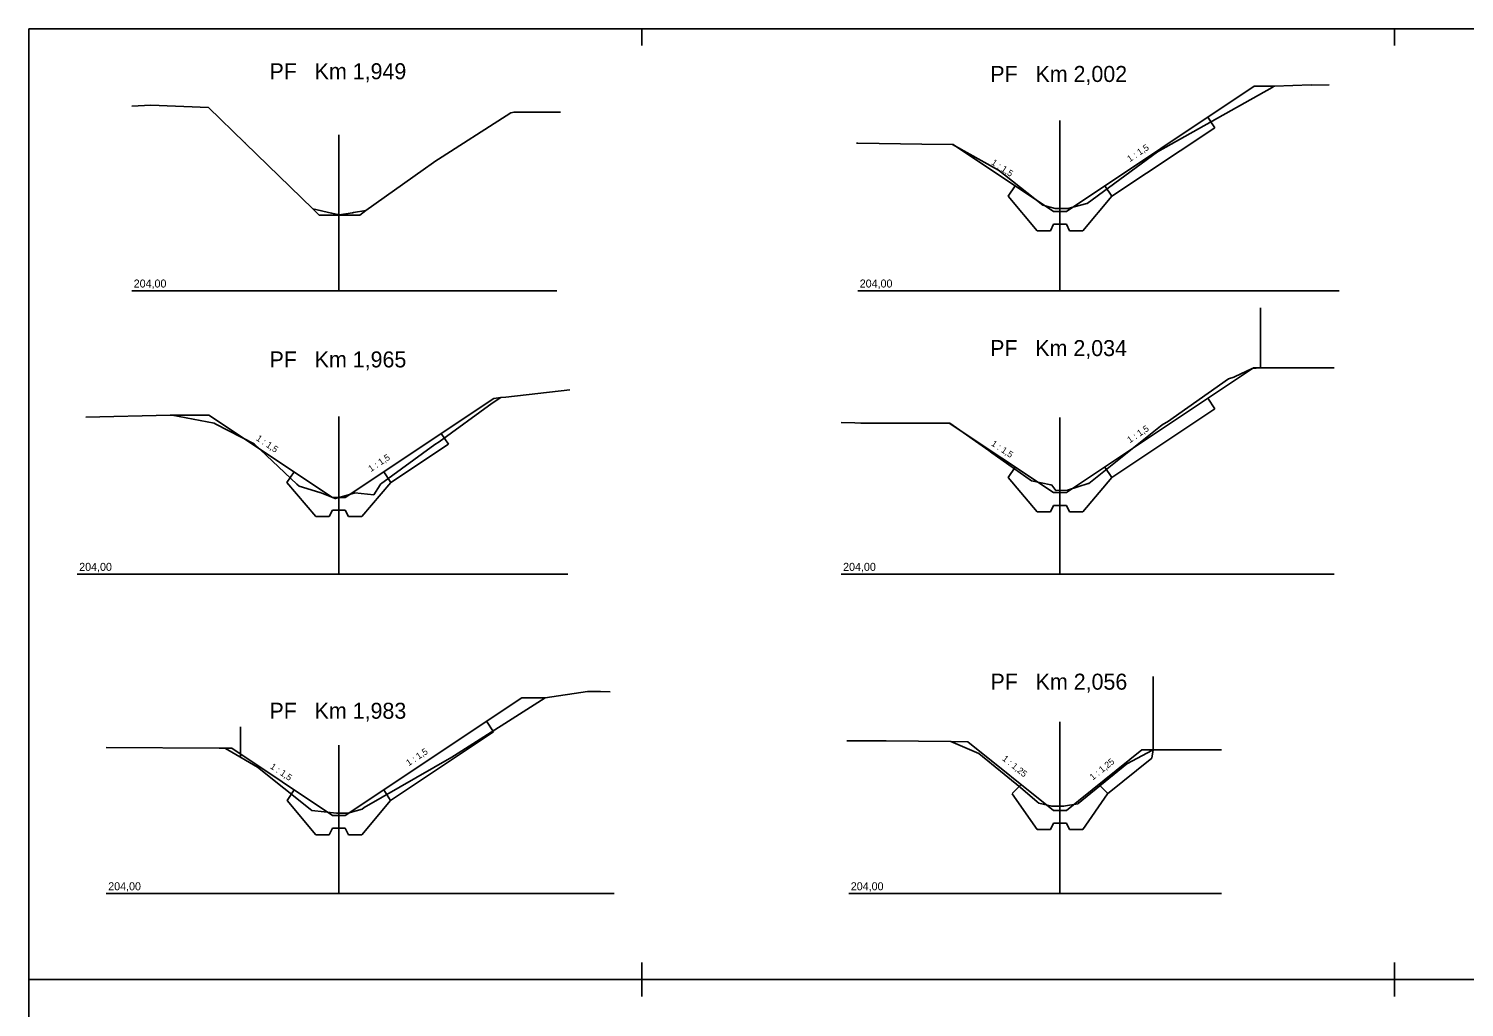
# Model space of a CAD drawing. Extents: x -548552 to -543113, y -1131925 to -1123599.
# Drawn here: x -547157.98 to -547113.13, y -1123875.1 to -1123844.54 of the extents above; entities that cross this region are included whole.
import ezdxf

# ---------------------------------------------------------------- set-up
doc = ezdxf.new("R2010")
doc.units = 0
for name, color, linetype in [('Default', 7, 'Continuous'), ('Profile', 7, 'Continuous'), ('PROFILY NÁVRH', 7, 'Continuous'), ('Section', 7, 'Continuous'), ('STANIČENÍ', 7, 'Continuous')]:
    doc.layers.add(name, color=color, linetype=linetype)

msp = doc.modelspace()

# ---------------------------------------------------------------- linework, layer by layer
at = {"layer": 'Default'}
for points in [[(-547117.35, -1123846.293), (-547117.91, -1123846.296), (-547117.913, -1123846.292), (-547119.059, -1123846.332), (-547119.089, -1123846.34), (-547119.09, -1123846.343), (-547119.127, -1123846.369), (-547122.711, -1123848.383), (-547124.913, -1123849.994), (-547124.916, -1123849.997), (-547125.513, -1123850.157), (-547125.514, -1123850.157), (-547125.754, -1123850.157), (-547125.755, -1123850.158), (-547125.755, -1123850.157), (-547125.912, -1123850.157), (-547125.912, -1123850.157), (-547125.912, -1123850.157), (-547126.29, -1123850.046), (-547127.495, -1123849.1), (-547127.675, -1123848.958), (-547127.677, -1123848.957), (-547127.678, -1123848.956), (-547129.115, -1123848.157), (-547130.078, -1123848.144), (-547132.078, -1123848.114), (-547132.114, -1123848.116)], [(-547154.762, -1123846.952), (-547154.163, -1123846.924), (-547152.366, -1123846.999), (-547151.224, -1123848.103), (-547151.221, -1123848.107), (-547151.214, -1123848.114), (-547149.104, -1123850.16), (-547148.516, -1123850.296), (-547148.512, -1123850.296), (-547148.284, -1123850.349), (-547148.281, -1123850.349), (-547147.866, -1123850.289), (-547147.834, -1123850.279), (-547147.442, -1123850.219), (-547145.651, -1123848.941), (-547145.337, -1123848.717), (-547145.323, -1123848.708), (-547142.92, -1123847.16), (-547142.816, -1123847.14), (-547141.366, -1123847.143)], [(-547117.191, -1123855.128), (-547117.939, -1123855.128), (-547119.494, -1123855.13), (-547119.756, -1123855.154), (-547120.302, -1123855.415), (-547120.327, -1123855.425), (-547120.49, -1123855.47), (-547120.49, -1123855.47), (-547122.397, -1123856.814), (-547122.536, -1123856.891), (-547122.621, -1123856.954), (-547124.857, -1123858.741), (-547124.874, -1123858.745), (-547125.528, -1123858.949), (-547125.535, -1123858.949), (-547125.881, -1123858.959), (-547125.886, -1123858.959), (-547126.009, -1123858.795), (-547126.043, -1123858.787), (-547126.65, -1123858.663), (-547127.891, -1123857.784), (-547127.925, -1123857.757), (-547127.979, -1123857.714), (-547129.197, -1123856.856), (-547129.197, -1123856.856), (-547129.322, -1123856.856), (-547131.675, -1123856.86), (-547131.676, -1123856.86), (-547131.977, -1123856.856), (-547132.169, -1123856.853), (-547132.597, -1123856.84)], [(-547141.071, -1123855.821), (-547143.076, -1123856.043), (-547143.228, -1123856.06), (-547143.497, -1123856.232), (-547145.157, -1123857.443), (-547145.292, -1123857.523), (-547146.988, -1123858.768), (-547147, -1123858.783), (-547147.197, -1123859.099), (-547147.786, -1123859.032), (-547147.811, -1123859.041), (-547148.395, -1123859.207), (-547148.398, -1123859.207), (-547148.401, -1123859.207), (-547148.875, -1123859.029), (-547148.882, -1123859.028), (-547149.526, -1123858.828), (-547149.527, -1123858.827), (-547149.599, -1123858.763), (-547150.939, -1123857.509), (-547152.13, -1123856.894), (-547152.186, -1123856.858), (-547153.498, -1123856.604), (-547153.555, -1123856.604), (-547156.192, -1123856.67)], [(-547139.808, -1123865.246), (-547140.118, -1123865.245), (-547140.511, -1123865.245), (-547140.513, -1123865.245), (-547140.516, -1123865.245), (-547141.844, -1123865.441), (-547144.672, -1123867.242), (-547144.763, -1123867.293), (-547147.502, -1123868.869), (-547147.562, -1123868.913), (-547148.013, -1123869.041), (-547148.024, -1123869.044), (-547148.029, -1123869.044), (-547148.186, -1123869.044), (-547148.354, -1123869.044), (-547148.357, -1123869.044), (-547148.365, -1123869.042), (-547149.132, -1123868.962), (-547149.185, -1123868.921), (-547150.827, -1123867.607), (-547151.762, -1123867.061), (-547151.847, -1123867.013), (-547152.025, -1123867.011), (-547155.559, -1123866.992)], [(-547120.711, -1123867.058), (-547122.8, -1123867.063), (-547122.843, -1123867.063), (-547122.866, -1123867.078), (-547123.67, -1123867.504), (-547125.189, -1123868.739), (-547125.197, -1123868.745), (-547125.2, -1123868.745), (-547125.644, -1123868.825), (-547125.842, -1123868.825), (-547125.844, -1123868.825), (-547125.846, -1123868.825), (-547126.012, -1123868.825), (-547126.015, -1123868.825), (-547126.422, -1123868.725), (-547126.467, -1123868.689), (-547126.993, -1123868.241), (-547128.298, -1123867.18), (-547129.165, -1123866.805), (-547131.187, -1123866.786), (-547132.357, -1123866.78), (-547132.415, -1123866.778)]]:
    msp.add_lwpolyline(points, dxfattribs=at)
at = {"layer": 'Profile'}
for p, q in [((-547157.979, -1123874.237), (-547157.979, -1123844.537)), ((-547157.979, -1123844.537), (-547138.818, -1123844.537)), ((-547138.818, -1123844.537), (-547115.303, -1123844.537)), ((-547138.818, -1123844.537), (-547138.818, -1123845.065)), ((-547115.303, -1123844.537), (-547091.788, -1123844.537)), ((-547115.303, -1123844.537), (-547115.303, -1123845.065)), ((-547138.818, -1123873.709), (-547138.818, -1123874.237)), ((-547115.303, -1123873.709), (-547115.303, -1123874.237)), ((-547157.979, -1123874.237), (-547138.818, -1123874.237)), ((-547157.979, -1123903.937), (-547157.979, -1123874.237)), ((-547157.979, -1123874.237), (-547138.818, -1123874.237)), ((-547138.818, -1123874.237), (-547115.303, -1123874.237)), ((-547138.818, -1123874.237), (-547115.303, -1123874.237)), ((-547138.818, -1123874.237), (-547138.818, -1123874.765)), ((-547115.303, -1123874.237), (-547091.788, -1123874.237)), ((-547115.303, -1123874.237), (-547091.788, -1123874.237)), ((-547115.303, -1123874.237), (-547115.303, -1123874.765))]:
    msp.add_line(p, q, dxfattribs=at)
at = {"layer": 'PROFILY NÁVRH'}
for p, q in [((-547125.559, -1123850.247), (-547119.687, -1123846.332)), ((-547119.059, -1123846.332), (-547119.687, -1123846.332)), ((-547121.142, -1123847.302), (-547120.924, -1123847.629)), ((-547124.141, -1123849.773), (-547120.924, -1123847.629)), ((-547129.115, -1123848.157), (-547129.093, -1123848.158)), ((-547125.959, -1123850.247), (-547129.093, -1123848.158)), ((-547127.377, -1123849.773), (-547127.159, -1123849.447)), ((-547127.377, -1123849.773), (-547126.474, -1123850.847)), ((-547124.141, -1123849.773), (-547125.044, -1123850.847)), ((-547124.141, -1123849.773), (-547124.359, -1123849.447)), ((-547149.104, -1123850.16), (-547148.9, -1123850.357)), ((-547147.442, -1123850.219), (-547147.636, -1123850.357)), ((-547125.559, -1123850.247), (-547125.959, -1123850.247)), ((-547148.9, -1123850.357), (-547147.636, -1123850.357)), ((-547126.059, -1123850.847), (-547125.959, -1123850.647)), ((-547125.559, -1123850.647), (-547125.959, -1123850.647)), ((-547125.459, -1123850.847), (-547125.559, -1123850.647)), ((-547126.474, -1123850.847), (-547126.059, -1123850.847)), ((-547125.044, -1123850.847), (-547125.459, -1123850.847)), ((-547125.559, -1123859.028), (-547119.712, -1123855.13)), ((-547119.494, -1123855.13), (-547119.712, -1123855.13)), ((-547148.089, -1123859.178), (-547143.45, -1123856.085)), ((-547143.228, -1123856.06), (-547143.45, -1123856.085)), ((-547121.142, -1123856.083), (-547120.924, -1123856.409)), ((-547124.141, -1123858.554), (-547120.924, -1123856.409)), ((-547153.498, -1123856.604), (-547152.349, -1123856.604)), ((-547148.489, -1123859.178), (-547152.349, -1123856.604)), ((-547125.959, -1123859.028), (-547129.216, -1123856.856)), ((-547144.867, -1123857.511), (-547145.089, -1123857.178)), ((-547146.667, -1123858.711), (-547144.867, -1123857.511)), ((-547127.377, -1123858.554), (-547127.159, -1123858.228)), ((-547124.141, -1123858.554), (-547124.359, -1123858.228)), ((-547149.911, -1123858.711), (-547149.689, -1123858.378)), ((-547149.911, -1123858.711), (-547149.004, -1123859.778)), ((-547146.667, -1123858.711), (-547147.574, -1123859.778)), ((-547146.667, -1123858.711), (-547146.889, -1123858.378)), ((-547127.377, -1123858.554), (-547126.474, -1123859.628)), ((-547124.141, -1123858.554), (-547125.044, -1123859.628)), ((-547148.089, -1123859.178), (-547148.489, -1123859.178)), ((-547125.559, -1123859.028), (-547125.959, -1123859.028)), ((-547148.589, -1123859.778), (-547148.489, -1123859.578)), ((-547148.089, -1123859.578), (-547148.489, -1123859.578)), ((-547147.989, -1123859.778), (-547148.089, -1123859.578)), ((-547126.474, -1123859.628), (-547126.059, -1123859.628)), ((-547126.059, -1123859.628), (-547125.959, -1123859.428)), ((-547125.559, -1123859.428), (-547125.959, -1123859.428)), ((-547125.459, -1123859.628), (-547125.559, -1123859.428)), ((-547125.044, -1123859.628), (-547125.459, -1123859.628)), ((-547149.004, -1123859.778), (-547148.589, -1123859.778)), ((-547147.574, -1123859.778), (-547147.989, -1123859.778)), ((-547148.089, -1123869.115), (-547142.577, -1123865.441)), ((-547141.844, -1123865.441), (-547142.577, -1123865.441)), ((-547151.359, -1123866.345), (-547151.359, -1123867.296)), ((-547143.672, -1123866.171), (-547143.454, -1123866.497)), ((-547146.671, -1123868.642), (-547143.454, -1123866.497)), ((-547129.165, -1123866.805), (-547128.633, -1123866.81)), ((-547125.959, -1123868.955), (-547128.633, -1123866.81)), ((-547151.847, -1123867.013), (-547151.637, -1123867.016)), ((-547148.489, -1123869.115), (-547151.637, -1123867.016)), ((-547125.559, -1123868.955), (-547123.2, -1123867.063)), ((-547124.269, -1123868.433), (-547122.891, -1123867.327)), ((-547122.843, -1123867.063), (-547123.2, -1123867.063)), ((-547122.843, -1123867.063), (-547122.891, -1123867.327)), ((-547127.254, -1123868.426), (-547126.971, -1123868.143)), ((-547124.264, -1123868.426), (-547124.547, -1123868.143)), ((-547149.906, -1123868.642), (-547149.689, -1123868.315)), ((-547149.906, -1123868.642), (-547149.004, -1123869.715)), ((-547146.671, -1123868.642), (-547147.574, -1123869.715)), ((-547146.671, -1123868.642), (-547146.889, -1123868.315)), ((-547127.249, -1123868.433), (-547126.474, -1123869.555)), ((-547124.269, -1123868.433), (-547125.044, -1123869.555)), ((-547148.089, -1123869.115), (-547148.489, -1123869.115)), ((-547125.559, -1123868.955), (-547125.959, -1123868.955)), ((-547125.559, -1123868.955), (-547125.959, -1123868.955)), ((-547148.589, -1123869.715), (-547148.489, -1123869.515)), ((-547148.089, -1123869.515), (-547148.489, -1123869.515)), ((-547147.989, -1123869.715), (-547148.089, -1123869.515)), ((-547126.474, -1123869.555), (-547126.059, -1123869.555)), ((-547126.059, -1123869.555), (-547125.959, -1123869.355)), ((-547125.559, -1123869.355), (-547125.959, -1123869.355)), ((-547125.459, -1123869.555), (-547125.559, -1123869.355)), ((-547125.044, -1123869.555), (-547125.459, -1123869.555)), ((-547149.004, -1123869.715), (-547148.589, -1123869.715)), ((-547147.574, -1123869.715), (-547147.989, -1123869.715))]:
    msp.add_line(p, q, dxfattribs=at)
at = {"layer": 'Section'}
for p, q in [((-547125.759, -1123847.401), (-547125.759, -1123852.727)), ((-547148.289, -1123847.855), (-547148.289, -1123852.727)), ((-547154.762, -1123852.727), (-547141.482, -1123852.727)), ((-547132.078, -1123852.727), (-547117.031, -1123852.727)), ((-547148.289, -1123856.649), (-547148.289, -1123861.578)), ((-547125.759, -1123856.679), (-547125.759, -1123861.578)), ((-547156.466, -1123861.578), (-547141.137, -1123861.578)), ((-547132.597, -1123861.578), (-547117.191, -1123861.578)), ((-547125.759, -1123866.189), (-547125.759, -1123871.555)), ((-547148.289, -1123866.922), (-547148.289, -1123871.555)), ((-547155.559, -1123871.555), (-547139.689, -1123871.555)), ((-547132.357, -1123871.555), (-547120.711, -1123871.555))]:
    msp.add_line(p, q, dxfattribs=at)
at = {"layer": 'STANIČENÍ'}
for p, q in [((-547119.494, -1123855.13), (-547119.494, -1123853.26)), ((-547122.843, -1123867.063), (-547122.843, -1123864.772))]:
    msp.add_line(p, q, dxfattribs=at)

# ---------------------------------------------------------------- texts
at = {"layer": 'PROFILY NÁVRH'}
for s, rotation, p in [('1 : 1,5', 33.6901, (-547123.576, -1123848.708)), ('1 : 1,5', 326.3099, (-547127.924, -1123848.76)), ('1 : 1,5', 33.6901, (-547123.576, -1123857.488)), ('1 : 1,5', 326.3099, (-547150.891, -1123857.378)), ('1 : 1,5', 326.3099, (-547127.924, -1123857.54)), ('1 : 1,5', 33.6901, (-547147.288, -1123858.388)), ('1 : 1,5', 33.6901, (-547146.106, -1123867.576)), ('1 : 1,25', 321.2587, (-547127.579, -1123867.371)), ('1 : 1,25', 38.7413, (-547124.732, -1123868.023)), ('1 : 1,5', 326.3099, (-547150.454, -1123867.628))]:
    msp.add_text(s, height=0.2, rotation=rotation, dxfattribs=at).set_placement(p)
at = {"layer": 'Section'}
for s, height, p in [('PF   Km 1,949', 0.5, (-547150.456, -1123846.116)), ('PF   Km 2,002', 0.5, (-547127.934, -1123846.201)), ('204,00', 0.25, (-547154.699, -1123852.622)), ('204,00', 0.25, (-547132.015, -1123852.622)), ('PF   Km 2,034', 0.5, (-547127.94, -1123854.763)), ('PF   Km 1,965', 0.5, (-547150.455, -1123855.117)), ('204,00', 0.25, (-547156.402, -1123861.472)), ('204,00', 0.25, (-547132.534, -1123861.472)), ('PF   Km 2,056', 0.5, (-547127.929, -1123865.184)), ('PF   Km 1,983', 0.5, (-547150.457, -1123866.092)), ('204,00', 0.25, (-547155.495, -1123871.45)), ('204,00', 0.25, (-547132.294, -1123871.45))]:
    msp.add_text(s, height=height, dxfattribs=at).set_placement(p)

doc.saveas('drawing.dxf')
